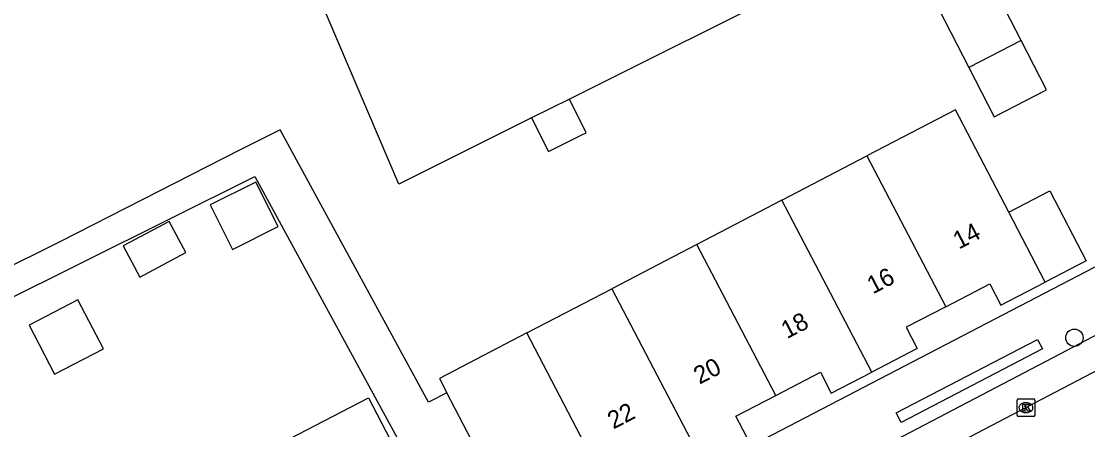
# Model space of a CAD drawing. Extents: x 163010 to 163853, y 382793 to 383982.
# Drawn here: x 163587.8 to 163648.1, y 383678.7 to 383701.8 of the extents above; entities that cross this region are included whole.
import ezdxf

# ---------------------------------------------------------------- set-up
doc = ezdxf.new("R2010")
doc.units = 0
for name, color, linetype in [('IMGEO_Boom', 7, 'Continuous'), ('IMGEO_Kolk', 7, 'Continuous'), ('IMGEO_Pand', 7, 'Continuous'), ('IMGEO_Pand_nummerreeks', 7, 'Continuous'), ('IMGEO_Rijbaan_lokaal_open', 7, 'Continuous'), ('IMGEO_Voetpad_open', 7, 'Continuous')]:
    doc.layers.add(name, color=color, linetype=linetype)

msp = doc.modelspace()

# ---------------------------------------------------------------- linework, layer by layer
at = {"layer": 'IMGEO_Boom'}
msp.add_circle((163647.339, 383683.87), 0.489, dxfattribs=at)
at = {"layer": 'IMGEO_Kolk'}
for p, q in [((163644.094, 383679.488), (163644.094, 383680.34)), ((163644.169, 383680.414), (163645.021, 383680.414)), ((163645.095, 383680.34), (163645.095, 383679.488)), ((163644.582, 383680.194), (163644.607, 383680.194)), ((163645.021, 383679.414), (163644.169, 383679.414)), ((163644.605, 383679.634), (163644.58, 383679.634))]:
    msp.add_line(p, q, dxfattribs=at)
for points in [[(163644.094, 383679.488), (163644.094, 383680.34)], [(163644.169, 383680.414), (163645.021, 383680.414)], [(163645.095, 383680.34), (163645.095, 383679.488)], [(163644.415, 383680.114), (163644.538, 383680.114), (163644.538, 383679.963), (163644.668, 383680.114), (163644.832, 383680.114), (163644.686, 383679.963), (163644.839, 383679.714), (163644.687, 383679.714), (163644.602, 383679.878), (163644.538, 383679.811), (163644.538, 383679.714), (163644.415, 383679.714), (163644.415, 383680.114)], [(163645.021, 383679.414), (163644.169, 383679.414)]]:
    msp.add_lwpolyline(points, dxfattribs=at)
for centre, start, end in [((163644.171, 383680.338), 91.55205, 178.44795), ((163644.171, 383680.338), 91.55205, 178.44795), ((163645.019, 383680.338), 1.55205, 88.44795), ((163645.019, 383680.338), 1.55205, 88.44795), ((163644.171, 383679.49), 181.55205, 268.44795), ((163644.171, 383679.49), 181.55205, 268.44795), ((163645.019, 383679.49), 271.55205, 358.44795), ((163645.019, 383679.49), 271.55205, 358.44795)]:
    msp.add_arc(centre, 0.0765, start, end, dxfattribs=at)
for centre, major_axis, ratio, start_param, end_param in [((163644.581, 383679.914), (-0.387, 0.002), 0.722429, 4.712389, 7.853982), ((163644.606, 383679.914), (-0.39, 0.002), 0.717154, 1.570796, 4.712389)]:
    msp.add_ellipse(centre, major_axis=major_axis, ratio=ratio, start_param=start_param, end_param=end_param, dxfattribs=at)
at = {"layer": 'IMGEO_Pand'}
for points in [[(163616.645, 383696.306), (163609.132, 383692.551), (163599.443, 383715.295)], [(163644.319, 383700.691), (163641.585, 383706.005), (163638.627, 383704.484), (163641.365, 383699.16)], [(163632.117, 383704.039), (163618.78, 383697.373)], [(163644.319, 383700.691), (163641.365, 383699.16)], [(163641.365, 383699.16), (163642.798, 383696.375), (163645.756, 383697.896), (163644.319, 383700.691)], [(163618.78, 383697.373), (163616.645, 383696.306)], [(163616.645, 383696.306), (163617.598, 383694.4), (163619.03, 383695.117), (163619.479, 383695.341), (163619.733, 383695.468), (163618.78, 383697.373)], [(163643.626, 383690.967), (163640.61, 383696.76), (163635.604, 383694.154)], [(163630.798, 383691.651), (163635.604, 383694.154)], [(163635.604, 383694.154), (163640.058, 383685.62)], [(163598.468, 383691.39), (163599.727, 383688.87), (163602.307, 383690.159), (163601.048, 383692.679), (163598.468, 383691.39)], [(163643.626, 383690.967), (163645.945, 383692.174), (163648.007, 383688.215), (163645.687, 383687.007)], [(163630.798, 383691.651), (163625.991, 383689.148)], [(163635.876, 383681.917), (163630.798, 383691.651)], [(163645.687, 383687.007), (163643.626, 383690.967)], [(163593.542, 383689.066), (163594.48, 383687.302), (163597.08, 383688.685), (163596.143, 383690.449), (163593.542, 383689.066)], [(163625.991, 383689.148), (163621.182, 383686.644)], [(163630.449, 383680.605), (163625.991, 383689.148)], [(163640.058, 383685.62), (163642.553, 383686.92), (163643.186, 383685.705), (163645.687, 383687.007)], [(163616.375, 383684.141), (163621.182, 383686.644)], [(163621.182, 383686.644), (163626.261, 383676.912)], [(163588.223, 383684.58), (163589.661, 383681.812), (163592.427, 383683.249), (163590.988, 383686.017), (163588.223, 383684.58)], [(163640.058, 383685.62), (163637.828, 383684.459), (163638.453, 383683.259), (163635.876, 383681.917)], [(163616.375, 383684.141), (163611.427, 383681.565), (163611.849, 383680.754)], [(163620.83, 383675.603), (163616.375, 383684.141)], [(163630.449, 383680.605), (163632.97, 383681.918), (163633.59, 383680.727), (163635.876, 383681.917)], [(163602.44, 383677.879), (163607.414, 383680.469), (163610.113, 383675.285), (163612.422, 383670.85), (163609.833, 383669.502), (163609.155, 383670.804), (163606.819, 383669.588)], [(163616.52, 383671.783), (163614.211, 383676.218), (163611.849, 383680.754)], [(163626.261, 383676.912), (163628.81, 383678.239), (163628.19, 383679.429), (163630.449, 383680.605)]]:
    msp.add_lwpolyline(points, dxfattribs=at)
at = {"layer": 'IMGEO_Rijbaan_lokaal_open'}
msp.add_lwpolyline([(163632.447, 383673.563), (163660.946, 383688.485)], dxfattribs=at)
at = {"layer": 'IMGEO_Voetpad_open'}
for points in [[(163611.849, 383680.754), (163610.814, 383680.215), (163602.418, 383695.622), (163600.156, 383694.496), (163589.998, 383689.308), (163571.104, 383679.921), (163571.82, 383678.479), (163600.991, 383692.986), (163613.665, 383669.729)], [(163663.349, 383695.598), (163616.752, 383671.337)], [(163631.626, 383675.15), (163646.534, 383682.967), (163657.686, 383688.816)], [(163637.264, 383679.616), (163645.248, 383683.773), (163645.527, 383683.236), (163637.543, 383679.079), (163637.264, 383679.616)]]:
    msp.add_lwpolyline(points, dxfattribs=at)

# ---------------------------------------------------------------- texts
at = {"layer": 'IMGEO_Pand_nummerreeks'}
for s, p in [('14', (163640.807, 383688.851)), ('16', (163635.944, 383686.318)), ('18', (163631.083, 383683.786)), ('20', (163626.138, 383681.211)), ('22', (163621.27, 383678.674))]:
    msp.add_text(s, height=1, rotation=27.51626, dxfattribs=at).set_placement(p)

doc.saveas('drawing.dxf')
